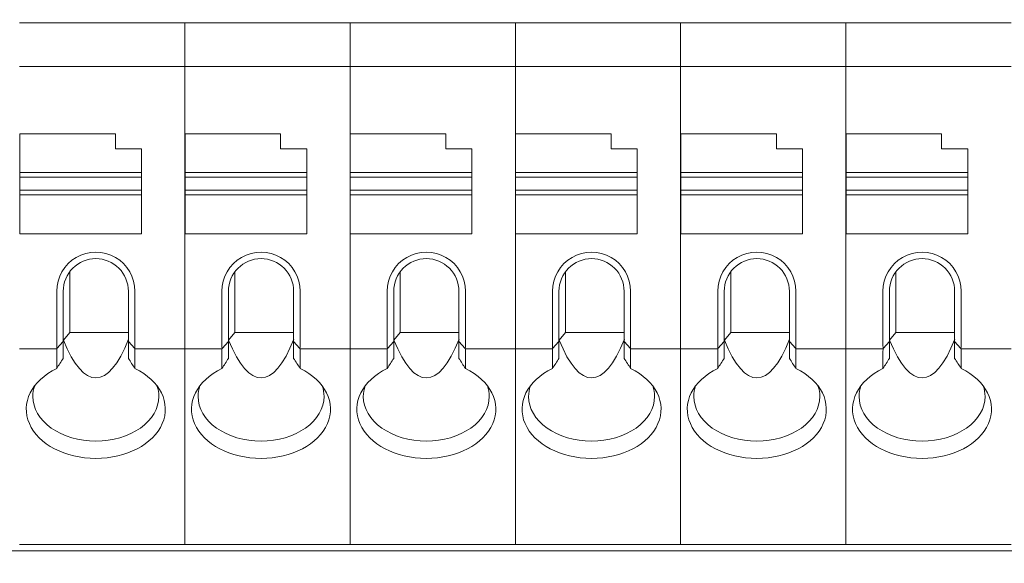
# Model space of a CAD drawing. Header units: millimetres. Extents: x -1114 to 1396, y -630 to 631.
# Tile 366 of 656: x 2 to 25, y 122 to 134. Entities that reach past the tile are written whole.
import ezdxf

# ---------------------------------------------------------------- set-up
doc = ezdxf.new("R2010")
doc.units = ezdxf.units.MM
doc.header["$MEASUREMENT"] = 0

msp = doc.modelspace()

# ---------------------------------------------------------------- linework, layer by layer
at = {"lineweight": 18}
for points, knots in [([(1038.9843, -629.7647), (1038.9843, -629.7647), (-1111.4882, -629.7647), (-1111.4882, -629.7647), (-1111.4882, -629.7647), (-1111.4882, -629.7647), (-1111.4882, 630.7883), (-1111.4882, 630.7883), (-1111.4882, 630.7883), (-1111.4882, 630.7883), (1038.9843, 630.7883), (1038.9843, 630.7883)], [0, 0, 0, 0, 0.3333333, 0.3333333, 0.3333333, 0.3333333, 0.6666667, 0.6666667, 0.6666667, 0.6666667, 1, 1, 1, 1]), ([(5.1482, 128.2255), (5.1482, 128.547), (4.9766, 128.8441), (4.6982, 129.0049), (4.6982, 129.0049), (4.4197, 129.1657), (4.0766, 129.1657), (3.7982, 129.0049), (3.7982, 129.0049), (3.5197, 128.8441), (3.3482, 128.547), (3.3482, 128.2255)], [0, 0, 0, 0, 0.3333333, 0.3333333, 0.3333333, 0.3333333, 0.6666667, 0.6666667, 0.6666667, 0.6666667, 1, 1, 1, 1]), ([(4.2482, 128.9755), (4.0492, 128.9755), (3.8585, 128.8965), (3.7178, 128.7558), (3.7178, 128.7558), (3.5772, 128.6152), (3.4982, 128.4244), (3.4982, 128.2255)], [0, 0, 0, 0, 0.5, 0.5, 0.5, 0.5, 1, 1, 1, 1]), ([(4.9982, 128.2255), (4.9982, 128.4244), (4.9191, 128.6152), (4.7785, 128.7558), (4.7785, 128.7558), (4.6378, 128.8965), (4.4471, 128.9755), (4.2482, 128.9755)], [0, 0, 0, 0, 0.5, 0.5, 0.5, 0.5, 1, 1, 1, 1]), ([(8.9514, 128.2255), (8.9514, 128.547), (8.7799, 128.8441), (8.5014, 129.0049), (8.5014, 129.0049), (8.223, 129.1657), (7.8799, 129.1657), (7.6014, 129.0049), (7.6014, 129.0049), (7.323, 128.8441), (7.1514, 128.547), (7.1514, 128.2255)], [0, 0, 0, 0, 0.3333333, 0.3333333, 0.3333333, 0.3333333, 0.6666667, 0.6666667, 0.6666667, 0.6666667, 1, 1, 1, 1]), ([(8.0514, 128.9755), (7.8525, 128.9755), (7.6617, 128.8965), (7.5211, 128.7558), (7.5211, 128.7558), (7.3804, 128.6152), (7.3014, 128.4244), (7.3014, 128.2255)], [0, 0, 0, 0, 0.5, 0.5, 0.5, 0.5, 1, 1, 1, 1]), ([(8.8014, 128.2255), (8.8014, 128.4244), (8.7224, 128.6152), (8.5817, 128.7558), (8.5817, 128.7558), (8.4411, 128.8965), (8.2503, 128.9755), (8.0514, 128.9755)], [0, 0, 0, 0, 0.5, 0.5, 0.5, 0.5, 1, 1, 1, 1]), ([(12.7547, 128.2255), (12.7547, 128.547), (12.5831, 128.8441), (12.3047, 129.0049), (12.3047, 129.0049), (12.0262, 129.1657), (11.6831, 129.1657), (11.4047, 129.0049), (11.4047, 129.0049), (11.1262, 128.8441), (10.9547, 128.547), (10.9547, 128.2255)], [0, 0, 0, 0, 0.3333333, 0.3333333, 0.3333333, 0.3333333, 0.6666667, 0.6666667, 0.6666667, 0.6666667, 1, 1, 1, 1]), ([(11.8547, 128.9755), (11.6558, 128.9755), (11.465, 128.8965), (11.3243, 128.7558), (11.3243, 128.7558), (11.1837, 128.6152), (11.1047, 128.4244), (11.1047, 128.2255)], [0, 0, 0, 0, 0.5, 0.5, 0.5, 0.5, 1, 1, 1, 1]), ([(12.6047, 128.2255), (12.6047, 128.4244), (12.5257, 128.6152), (12.385, 128.7558), (12.385, 128.7558), (12.2443, 128.8965), (12.0536, 128.9755), (11.8547, 128.9755)], [0, 0, 0, 0, 0.5, 0.5, 0.5, 0.5, 1, 1, 1, 1]), ([(16.5579, 128.2255), (16.5579, 128.547), (16.3864, 128.8441), (16.1079, 129.0049), (16.1079, 129.0049), (15.8295, 129.1657), (15.4864, 129.1657), (15.2079, 129.0049), (15.2079, 129.0049), (14.9295, 128.8441), (14.7579, 128.547), (14.7579, 128.2255)], [0, 0, 0, 0, 0.3333333, 0.3333333, 0.3333333, 0.3333333, 0.6666667, 0.6666667, 0.6666667, 0.6666667, 1, 1, 1, 1]), ([(15.6579, 128.9755), (15.459, 128.9755), (15.2682, 128.8965), (15.1276, 128.7558), (15.1276, 128.7558), (14.9869, 128.6152), (14.9079, 128.4244), (14.9079, 128.2255)], [0, 0, 0, 0, 0.5, 0.5, 0.5, 0.5, 1, 1, 1, 1]), ([(16.4079, 128.2255), (16.4079, 128.4244), (16.3289, 128.6152), (16.1883, 128.7558), (16.1883, 128.7558), (16.0476, 128.8965), (15.8568, 128.9755), (15.6579, 128.9755)], [0, 0, 0, 0, 0.5, 0.5, 0.5, 0.5, 1, 1, 1, 1]), ([(20.3612, 128.2255), (20.3612, 128.547), (20.1896, 128.8441), (19.9112, 129.0049), (19.9112, 129.0049), (19.6327, 129.1657), (19.2896, 129.1657), (19.0112, 129.0049), (19.0112, 129.0049), (18.7327, 128.8441), (18.5612, 128.547), (18.5612, 128.2255)], [0, 0, 0, 0, 0.3333333, 0.3333333, 0.3333333, 0.3333333, 0.6666667, 0.6666667, 0.6666667, 0.6666667, 1, 1, 1, 1]), ([(19.4612, 128.9755), (19.2623, 128.9755), (19.0715, 128.8965), (18.9309, 128.7558), (18.9309, 128.7558), (18.7902, 128.6152), (18.7112, 128.4244), (18.7112, 128.2255)], [0, 0, 0, 0, 0.5, 0.5, 0.5, 0.5, 1, 1, 1, 1]), ([(20.2112, 128.2255), (20.2112, 128.4244), (20.1322, 128.6152), (19.9915, 128.7558), (19.9915, 128.7558), (19.8509, 128.8965), (19.6601, 128.9755), (19.4612, 128.9755)], [0, 0, 0, 0, 0.5, 0.5, 0.5, 0.5, 1, 1, 1, 1]), ([(24.1644, 128.2255), (24.1644, 128.547), (23.9929, 128.8441), (23.7144, 129.0049), (23.7144, 129.0049), (23.436, 129.1657), (23.0929, 129.1657), (22.8144, 129.0049), (22.8144, 129.0049), (22.536, 128.8441), (22.3644, 128.547), (22.3644, 128.2255)], [0, 0, 0, 0, 0.3333333, 0.3333333, 0.3333333, 0.3333333, 0.6666667, 0.6666667, 0.6666667, 0.6666667, 1, 1, 1, 1]), ([(23.2644, 128.9755), (23.0655, 128.9755), (22.8748, 128.8965), (22.7341, 128.7558), (22.7341, 128.7558), (22.5935, 128.6152), (22.5144, 128.4244), (22.5144, 128.2255)], [0, 0, 0, 0, 0.5, 0.5, 0.5, 0.5, 1, 1, 1, 1]), ([(24.0144, 128.2255), (24.0144, 128.4244), (23.9354, 128.6152), (23.7948, 128.7558), (23.7948, 128.7558), (23.6541, 128.8965), (23.4633, 128.9755), (23.2644, 128.9755)], [0, 0, 0, 0, 0.5, 0.5, 0.5, 0.5, 1, 1, 1, 1]), ([(3.3482, 126.4461), (2.7675, 126.1667), (2.5123, 125.6523), (2.719, 125.1777), (2.719, 125.1777), (2.9257, 124.7031), (3.5459, 124.3793), (4.2482, 124.3793)], [0, 0, 0, 0, 0.5, 0.5, 0.5, 0.5, 1, 1, 1, 1]), ([(4.2482, 124.3793), (4.9504, 124.3793), (5.5706, 124.7031), (5.7773, 125.1777), (5.7773, 125.1777), (5.984, 125.6523), (5.7288, 126.1667), (5.1482, 126.4461)], [0, 0, 0, 0, 0.5, 0.5, 0.5, 0.5, 1, 1, 1, 1]), ([(7.1514, 126.4461), (6.5708, 126.1667), (6.3156, 125.6523), (6.5223, 125.1777), (6.5223, 125.1777), (6.7289, 124.7031), (7.3491, 124.3793), (8.0514, 124.3793)], [0, 0, 0, 0, 0.5, 0.5, 0.5, 0.5, 1, 1, 1, 1]), ([(8.0514, 124.3793), (8.7537, 124.3793), (9.3739, 124.7031), (9.5806, 125.1777), (9.5806, 125.1777), (9.7872, 125.6523), (9.5321, 126.1667), (8.9514, 126.4461)], [0, 0, 0, 0, 0.5, 0.5, 0.5, 0.5, 1, 1, 1, 1]), ([(10.9547, 126.4461), (10.374, 126.1667), (10.1188, 125.6523), (10.3255, 125.1777), (10.3255, 125.1777), (10.5322, 124.7031), (11.1524, 124.3793), (11.8547, 124.3793)], [0, 0, 0, 0, 0.5, 0.5, 0.5, 0.5, 1, 1, 1, 1]), ([(11.8547, 124.3793), (12.557, 124.3793), (13.1772, 124.7031), (13.3838, 125.1777), (13.3838, 125.1777), (13.5905, 125.6523), (13.3353, 126.1667), (12.7547, 126.4461)], [0, 0, 0, 0, 0.5, 0.5, 0.5, 0.5, 1, 1, 1, 1]), ([(14.7579, 126.4461), (14.1773, 126.1667), (13.9221, 125.6523), (14.1288, 125.1777), (14.1288, 125.1777), (14.3354, 124.7031), (14.9556, 124.3793), (15.6579, 124.3793)], [0, 0, 0, 0, 0.5, 0.5, 0.5, 0.5, 1, 1, 1, 1]), ([(15.6579, 124.3793), (16.3602, 124.3793), (16.9804, 124.7031), (17.1871, 125.1777), (17.1871, 125.1777), (17.3937, 125.6523), (17.1386, 126.1667), (16.5579, 126.4461)], [0, 0, 0, 0, 0.5, 0.5, 0.5, 0.5, 1, 1, 1, 1]), ([(18.5612, 126.4461), (17.9805, 126.1667), (17.7254, 125.6523), (17.932, 125.1777), (17.932, 125.1777), (18.1387, 124.7031), (18.7589, 124.3793), (19.4612, 124.3793)], [0, 0, 0, 0, 0.5, 0.5, 0.5, 0.5, 1, 1, 1, 1]), ([(19.4612, 124.3793), (20.1635, 124.3793), (20.7837, 124.7031), (20.9903, 125.1777), (20.9903, 125.1777), (21.197, 125.6523), (20.9418, 126.1667), (20.3612, 126.4461)], [0, 0, 0, 0, 0.5, 0.5, 0.5, 0.5, 1, 1, 1, 1]), ([(22.3644, 126.4461), (21.7838, 126.1667), (21.5286, 125.6523), (21.7353, 125.1777), (21.7353, 125.1777), (21.942, 124.7031), (22.5621, 124.3793), (23.2644, 124.3793)], [0, 0, 0, 0, 0.5, 0.5, 0.5, 0.5, 1, 1, 1, 1]), ([(23.2644, 124.3793), (23.9667, 124.3793), (24.5869, 124.7031), (24.7936, 125.1777), (24.7936, 125.1777), (25.0003, 125.6523), (24.7451, 126.1667), (24.1644, 126.4461)], [0, 0, 0, 0, 0.5, 0.5, 0.5, 0.5, 1, 1, 1, 1]), ([(2.7982, 125.8021), (2.7982, 125.5302), (2.9509, 125.2694), (3.2229, 125.0771), (3.2229, 125.0771), (3.4948, 124.8848), (3.8636, 124.7768), (4.2482, 124.7768)], [0, 0, 0, 0, 0.5, 0.5, 0.5, 0.5, 1, 1, 1, 1]), ([(4.2482, 124.7768), (4.6327, 124.7768), (5.0015, 124.8848), (5.2735, 125.0771), (5.2735, 125.0771), (5.5454, 125.2694), (5.6982, 125.5302), (5.6982, 125.8021)], [0, 0, 0, 0, 0.5, 0.5, 0.5, 0.5, 1, 1, 1, 1]), ([(6.6014, 125.8021), (6.6014, 125.5302), (6.7542, 125.2694), (7.0261, 125.0771), (7.0261, 125.0771), (7.298, 124.8848), (7.6669, 124.7768), (8.0514, 124.7768)], [0, 0, 0, 0, 0.5, 0.5, 0.5, 0.5, 1, 1, 1, 1]), ([(8.0514, 124.7768), (8.436, 124.7768), (8.8048, 124.8848), (9.0767, 125.0771), (9.0767, 125.0771), (9.3486, 125.2694), (9.5014, 125.5302), (9.5014, 125.8021)], [0, 0, 0, 0, 0.5, 0.5, 0.5, 0.5, 1, 1, 1, 1]), ([(10.4047, 125.8021), (10.4047, 125.5302), (10.5574, 125.2694), (10.8294, 125.0771), (10.8294, 125.0771), (11.1013, 124.8848), (11.4701, 124.7768), (11.8547, 124.7768)], [0, 0, 0, 0, 0.5, 0.5, 0.5, 0.5, 1, 1, 1, 1]), ([(11.8547, 124.7768), (12.2392, 124.7768), (12.608, 124.8848), (12.88, 125.0771), (12.88, 125.0771), (13.1519, 125.2694), (13.3047, 125.5302), (13.3047, 125.8021)], [0, 0, 0, 0, 0.5, 0.5, 0.5, 0.5, 1, 1, 1, 1]), ([(14.2079, 125.8021), (14.2079, 125.5302), (14.3607, 125.2694), (14.6326, 125.0771), (14.6326, 125.0771), (14.9045, 124.8848), (15.2734, 124.7768), (15.6579, 124.7768)], [0, 0, 0, 0, 0.5, 0.5, 0.5, 0.5, 1, 1, 1, 1]), ([(15.6579, 124.7768), (16.0425, 124.7768), (16.4113, 124.8848), (16.6832, 125.0771), (16.6832, 125.0771), (16.9552, 125.2694), (17.1079, 125.5302), (17.1079, 125.8021)], [0, 0, 0, 0, 0.5, 0.5, 0.5, 0.5, 1, 1, 1, 1]), ([(18.0112, 125.8021), (18.0112, 125.5302), (18.1639, 125.2694), (18.4359, 125.0771), (18.4359, 125.0771), (18.7078, 124.8848), (19.0766, 124.7768), (19.4612, 124.7768)], [0, 0, 0, 0, 0.5, 0.5, 0.5, 0.5, 1, 1, 1, 1]), ([(19.4612, 124.7768), (19.8457, 124.7768), (20.2146, 124.8848), (20.4865, 125.0771), (20.4865, 125.0771), (20.7584, 125.2694), (20.9112, 125.5302), (20.9112, 125.8021)], [0, 0, 0, 0, 0.5, 0.5, 0.5, 0.5, 1, 1, 1, 1]), ([(21.8144, 125.8021), (21.8144, 125.5302), (21.9672, 125.2694), (22.2391, 125.0771), (22.2391, 125.0771), (22.5111, 124.8848), (22.8799, 124.7768), (23.2644, 124.7768)], [0, 0, 0, 0, 0.5, 0.5, 0.5, 0.5, 1, 1, 1, 1]), ([(23.2644, 124.7768), (23.649, 124.7768), (24.0178, 124.8848), (24.2897, 125.0771), (24.2897, 125.0771), (24.5617, 125.2694), (24.7144, 125.5302), (24.7144, 125.8021)], [0, 0, 0, 0, 0.5, 0.5, 0.5, 0.5, 1, 1, 1, 1])]:
    msp.add_open_spline(points, degree=3, knots=knots, dxfattribs=at)
for points in [[(2.4949, 134.3994), (2.4949, 134.3994), (6.2982, 134.3994), (6.2982, 134.3994)], [(6.2982, 134.3994), (6.2982, 134.3994), (2.4949, 134.3994), (2.4949, 134.3994)], [(6.2982, 134.3994), (6.2982, 134.3994), (10.1014, 134.3994), (10.1014, 134.3994)], [(6.2982, 134.3496), (6.2982, 134.3496), (6.2982, 134.3994), (6.2982, 134.3994)], [(10.1014, 134.3994), (10.1014, 134.3994), (6.2982, 134.3994), (6.2982, 134.3994)], [(6.2982, 134.3496), (6.2982, 134.3496), (6.2982, 134.3994), (6.2982, 134.3994)], [(10.1014, 134.3994), (10.1014, 134.3994), (13.9047, 134.3994), (13.9047, 134.3994)], [(10.1014, 134.3496), (10.1014, 134.3496), (10.1014, 134.3994), (10.1014, 134.3994)], [(13.9047, 134.3994), (13.9047, 134.3994), (10.1014, 134.3994), (10.1014, 134.3994)], [(10.1014, 134.3496), (10.1014, 134.3496), (10.1014, 134.3994), (10.1014, 134.3994)], [(13.9047, 134.3994), (13.9047, 134.3994), (17.7079, 134.3994), (17.7079, 134.3994)], [(13.9047, 134.3496), (13.9047, 134.3496), (13.9047, 134.3994), (13.9047, 134.3994)], [(13.9047, 134.3496), (13.9047, 134.3496), (13.9047, 134.3994), (13.9047, 134.3994)], [(17.7079, 134.3994), (17.7079, 134.3994), (13.9047, 134.3994), (13.9047, 134.3994)], [(17.7079, 134.3994), (17.7079, 134.3994), (21.5112, 134.3994), (21.5112, 134.3994)], [(17.7079, 134.3496), (17.7079, 134.3496), (17.7079, 134.3994), (17.7079, 134.3994)], [(17.7079, 134.3496), (17.7079, 134.3496), (17.7079, 134.3994), (17.7079, 134.3994)], [(21.5112, 134.3994), (21.5112, 134.3994), (17.7079, 134.3994), (17.7079, 134.3994)], [(21.5112, 134.3994), (21.5112, 134.3994), (25.3144, 134.3994), (25.3144, 134.3994)], [(21.5112, 134.3496), (21.5112, 134.3496), (21.5112, 134.3994), (21.5112, 134.3994)], [(25.3144, 134.3994), (25.3144, 134.3994), (21.5112, 134.3994), (21.5112, 134.3994)], [(21.5112, 134.3496), (21.5112, 134.3496), (21.5112, 134.3994), (21.5112, 134.3994)], [(6.2982, 133.4492), (6.2982, 133.4492), (6.2982, 134.3496), (6.2982, 134.3496)], [(6.2982, 133.4492), (6.2982, 133.4492), (6.2982, 134.3496), (6.2982, 134.3496)], [(10.1014, 133.4492), (10.1014, 133.4492), (10.1014, 134.3496), (10.1014, 134.3496)], [(10.1014, 133.4492), (10.1014, 133.4492), (10.1014, 134.3496), (10.1014, 134.3496)], [(13.9047, 133.4492), (13.9047, 133.4492), (13.9047, 134.3496), (13.9047, 134.3496)], [(13.9047, 133.4492), (13.9047, 133.4492), (13.9047, 134.3496), (13.9047, 134.3496)], [(17.7079, 133.4492), (17.7079, 133.4492), (17.7079, 134.3496), (17.7079, 134.3496)], [(17.7079, 133.4492), (17.7079, 133.4492), (17.7079, 134.3496), (17.7079, 134.3496)], [(21.5112, 133.4492), (21.5112, 133.4492), (21.5112, 134.3496), (21.5112, 134.3496)], [(21.5112, 133.4492), (21.5112, 133.4492), (21.5112, 134.3496), (21.5112, 134.3496)], [(2.4949, 133.3994), (2.4949, 133.3994), (6.2982, 133.3994), (6.2982, 133.3994)], [(6.2982, 133.329), (6.2982, 133.329), (6.2982, 133.4492), (6.2982, 133.4492)], [(6.2982, 133.329), (6.2982, 133.329), (6.2982, 133.4492), (6.2982, 133.4492)], [(6.2982, 133.3994), (6.2982, 133.3994), (10.1014, 133.3994), (10.1014, 133.3994)], [(6.2982, 126.9698), (6.2982, 126.9698), (6.2982, 133.329), (6.2982, 133.329)], [(6.2982, 126.9698), (6.2982, 126.9698), (6.2982, 133.329), (6.2982, 133.329)], [(10.1014, 133.329), (10.1014, 133.329), (10.1014, 133.4492), (10.1014, 133.4492)], [(10.1014, 133.329), (10.1014, 133.329), (10.1014, 133.4492), (10.1014, 133.4492)], [(10.1014, 133.3994), (10.1014, 133.3994), (13.9047, 133.3994), (13.9047, 133.3994)], [(10.1014, 126.9698), (10.1014, 126.9698), (10.1014, 133.329), (10.1014, 133.329)], [(10.1014, 126.9698), (10.1014, 126.9698), (10.1014, 133.329), (10.1014, 133.329)], [(13.9047, 133.329), (13.9047, 133.329), (13.9047, 133.4492), (13.9047, 133.4492)], [(13.9047, 133.329), (13.9047, 133.329), (13.9047, 133.4492), (13.9047, 133.4492)], [(13.9047, 133.3994), (13.9047, 133.3994), (17.7079, 133.3994), (17.7079, 133.3994)], [(13.9047, 126.9698), (13.9047, 126.9698), (13.9047, 133.329), (13.9047, 133.329)], [(13.9047, 126.9698), (13.9047, 126.9698), (13.9047, 133.329), (13.9047, 133.329)], [(17.7079, 133.329), (17.7079, 133.329), (17.7079, 133.4492), (17.7079, 133.4492)], [(17.7079, 133.329), (17.7079, 133.329), (17.7079, 133.4492), (17.7079, 133.4492)], [(17.7079, 133.3994), (17.7079, 133.3994), (21.5112, 133.3994), (21.5112, 133.3994)], [(17.7079, 126.9698), (17.7079, 126.9698), (17.7079, 133.329), (17.7079, 133.329)], [(17.7079, 126.9698), (17.7079, 126.9698), (17.7079, 133.329), (17.7079, 133.329)], [(21.5112, 133.329), (21.5112, 133.329), (21.5112, 133.4492), (21.5112, 133.4492)], [(21.5112, 133.329), (21.5112, 133.329), (21.5112, 133.4492), (21.5112, 133.4492)], [(21.5112, 133.3994), (21.5112, 133.3994), (25.3144, 133.3994), (25.3144, 133.3994)], [(21.5112, 126.9698), (21.5112, 126.9698), (21.5112, 133.329), (21.5112, 133.329)], [(21.5112, 126.9698), (21.5112, 126.9698), (21.5112, 133.329), (21.5112, 133.329)], [(4.6982, 131.8494), (4.6982, 131.8494), (2.4982, 131.8494), (2.4982, 131.8494)], [(2.4982, 131.8494), (2.4982, 131.8494), (2.4982, 130.9586), (2.4982, 130.9586)], [(4.6982, 131.4994), (4.6982, 131.4994), (4.6982, 131.8494), (4.6982, 131.8494)], [(8.5014, 131.8494), (8.5014, 131.8494), (6.3014, 131.8494), (6.3014, 131.8494)], [(6.3014, 131.8494), (6.3014, 131.8494), (6.3014, 130.9586), (6.3014, 130.9586)], [(8.5014, 131.4994), (8.5014, 131.4994), (8.5014, 131.8494), (8.5014, 131.8494)], [(10.1047, 131.8494), (10.1047, 131.8494), (10.1047, 130.9586), (10.1047, 130.9586)], [(12.3047, 131.8494), (12.3047, 131.8494), (10.1047, 131.8494), (10.1047, 131.8494)], [(12.3047, 131.4994), (12.3047, 131.4994), (12.3047, 131.8494), (12.3047, 131.8494)], [(16.1079, 131.8494), (16.1079, 131.8494), (13.9079, 131.8494), (13.9079, 131.8494)], [(13.9079, 131.8494), (13.9079, 131.8494), (13.9079, 130.9586), (13.9079, 130.9586)], [(16.1079, 131.4994), (16.1079, 131.4994), (16.1079, 131.8494), (16.1079, 131.8494)], [(19.9112, 131.8494), (19.9112, 131.8494), (17.7112, 131.8494), (17.7112, 131.8494)], [(17.7112, 131.8494), (17.7112, 131.8494), (17.7112, 130.9586), (17.7112, 130.9586)], [(19.9112, 131.4994), (19.9112, 131.4994), (19.9112, 131.8494), (19.9112, 131.8494)], [(23.7144, 131.8494), (23.7144, 131.8494), (21.5144, 131.8494), (21.5144, 131.8494)], [(21.5144, 131.8494), (21.5144, 131.8494), (21.5144, 130.9586), (21.5144, 130.9586)], [(23.7144, 131.4994), (23.7144, 131.4994), (23.7144, 131.8494), (23.7144, 131.8494)], [(5.2982, 131.4994), (5.2982, 131.4994), (4.6982, 131.4994), (4.6982, 131.4994)], [(5.2982, 130.9586), (5.2982, 130.9586), (5.2982, 131.4994), (5.2982, 131.4994)], [(9.1014, 131.4994), (9.1014, 131.4994), (8.5014, 131.4994), (8.5014, 131.4994)], [(9.1014, 130.9586), (9.1014, 130.9586), (9.1014, 131.4994), (9.1014, 131.4994)], [(12.9047, 131.4994), (12.9047, 131.4994), (12.3047, 131.4994), (12.3047, 131.4994)], [(12.9047, 130.9586), (12.9047, 130.9586), (12.9047, 131.4994), (12.9047, 131.4994)], [(16.7079, 131.4994), (16.7079, 131.4994), (16.1079, 131.4994), (16.1079, 131.4994)], [(16.7079, 130.9586), (16.7079, 130.9586), (16.7079, 131.4994), (16.7079, 131.4994)], [(20.5112, 131.4994), (20.5112, 131.4994), (19.9112, 131.4994), (19.9112, 131.4994)], [(20.5112, 130.9586), (20.5112, 130.9586), (20.5112, 131.4994), (20.5112, 131.4994)], [(24.3144, 131.4994), (24.3144, 131.4994), (23.7144, 131.4994), (23.7144, 131.4994)], [(24.3144, 130.9586), (24.3144, 130.9586), (24.3144, 131.4994), (24.3144, 131.4994)], [(2.4982, 130.9586), (2.4982, 130.9586), (2.4982, 130.8494), (2.4982, 130.8494)], [(2.4982, 130.9586), (2.4982, 130.9586), (5.2982, 130.9586), (5.2982, 130.9586)], [(2.4982, 130.5494), (2.4982, 130.5494), (2.4982, 130.8494), (2.4982, 130.8494)], [(2.4982, 130.8494), (2.4982, 130.8494), (5.2982, 130.8494), (5.2982, 130.8494)], [(5.2982, 130.9586), (5.2982, 130.9586), (5.2982, 130.8494), (5.2982, 130.8494)], [(5.2982, 130.8494), (5.2982, 130.8494), (5.2982, 130.5494), (5.2982, 130.5494)], [(6.3014, 130.9586), (6.3014, 130.9586), (6.3014, 130.8494), (6.3014, 130.8494)], [(6.3014, 130.9586), (6.3014, 130.9586), (9.1014, 130.9586), (9.1014, 130.9586)], [(6.3014, 130.5494), (6.3014, 130.5494), (6.3014, 130.8494), (6.3014, 130.8494)], [(6.3014, 130.8494), (6.3014, 130.8494), (9.1014, 130.8494), (9.1014, 130.8494)], [(9.1014, 130.9586), (9.1014, 130.9586), (9.1014, 130.8494), (9.1014, 130.8494)], [(9.1014, 130.8494), (9.1014, 130.8494), (9.1014, 130.5494), (9.1014, 130.5494)], [(10.1047, 130.9586), (10.1047, 130.9586), (12.9047, 130.9586), (12.9047, 130.9586)], [(10.1047, 130.9586), (10.1047, 130.9586), (10.1047, 130.8494), (10.1047, 130.8494)], [(10.1047, 130.5494), (10.1047, 130.5494), (10.1047, 130.8494), (10.1047, 130.8494)], [(10.1047, 130.8494), (10.1047, 130.8494), (12.9047, 130.8494), (12.9047, 130.8494)], [(12.9047, 130.9586), (12.9047, 130.9586), (12.9047, 130.8494), (12.9047, 130.8494)], [(12.9047, 130.8494), (12.9047, 130.8494), (12.9047, 130.5494), (12.9047, 130.5494)], [(13.9079, 130.9586), (13.9079, 130.9586), (13.9079, 130.8494), (13.9079, 130.8494)], [(13.9079, 130.9586), (13.9079, 130.9586), (16.7079, 130.9586), (16.7079, 130.9586)], [(13.9079, 130.5494), (13.9079, 130.5494), (13.9079, 130.8494), (13.9079, 130.8494)], [(13.9079, 130.8494), (13.9079, 130.8494), (16.7079, 130.8494), (16.7079, 130.8494)], [(16.7079, 130.9586), (16.7079, 130.9586), (16.7079, 130.8494), (16.7079, 130.8494)], [(16.7079, 130.8494), (16.7079, 130.8494), (16.7079, 130.5494), (16.7079, 130.5494)], [(17.7112, 130.9586), (17.7112, 130.9586), (17.7112, 130.8494), (17.7112, 130.8494)], [(17.7112, 130.9586), (17.7112, 130.9586), (20.5112, 130.9586), (20.5112, 130.9586)], [(17.7112, 130.5494), (17.7112, 130.5494), (17.7112, 130.8494), (17.7112, 130.8494)], [(17.7112, 130.8494), (17.7112, 130.8494), (20.5112, 130.8494), (20.5112, 130.8494)], [(20.5112, 130.9586), (20.5112, 130.9586), (20.5112, 130.8494), (20.5112, 130.8494)], [(20.5112, 130.8494), (20.5112, 130.8494), (20.5112, 130.5494), (20.5112, 130.5494)], [(21.5144, 130.9586), (21.5144, 130.9586), (21.5144, 130.8494), (21.5144, 130.8494)], [(21.5144, 130.9586), (21.5144, 130.9586), (24.3144, 130.9586), (24.3144, 130.9586)], [(21.5144, 130.5494), (21.5144, 130.5494), (21.5144, 130.8494), (21.5144, 130.8494)], [(21.5144, 130.8494), (21.5144, 130.8494), (24.3144, 130.8494), (24.3144, 130.8494)], [(24.3144, 130.9586), (24.3144, 130.9586), (24.3144, 130.8494), (24.3144, 130.8494)], [(24.3144, 130.8494), (24.3144, 130.8494), (24.3144, 130.5494), (24.3144, 130.5494)], [(5.2982, 130.5494), (5.2982, 130.5494), (2.4982, 130.5494), (2.4982, 130.5494)], [(2.4982, 130.5494), (2.4982, 130.5494), (2.4982, 130.4402), (2.4982, 130.4402)], [(5.2982, 130.5494), (5.2982, 130.5494), (5.2982, 130.4402), (5.2982, 130.4402)], [(6.3014, 130.5494), (6.3014, 130.5494), (6.3014, 130.4402), (6.3014, 130.4402)], [(9.1014, 130.5494), (9.1014, 130.5494), (6.3014, 130.5494), (6.3014, 130.5494)], [(9.1014, 130.5494), (9.1014, 130.5494), (9.1014, 130.4402), (9.1014, 130.4402)], [(10.1047, 130.5494), (10.1047, 130.5494), (10.1047, 130.4402), (10.1047, 130.4402)], [(12.9047, 130.5494), (12.9047, 130.5494), (10.1047, 130.5494), (10.1047, 130.5494)], [(12.9047, 130.5494), (12.9047, 130.5494), (12.9047, 130.4402), (12.9047, 130.4402)], [(13.9079, 130.5494), (13.9079, 130.5494), (13.9079, 130.4402), (13.9079, 130.4402)], [(16.7079, 130.5494), (16.7079, 130.5494), (13.9079, 130.5494), (13.9079, 130.5494)], [(16.7079, 130.5494), (16.7079, 130.5494), (16.7079, 130.4402), (16.7079, 130.4402)], [(17.7112, 130.5494), (17.7112, 130.5494), (17.7112, 130.4402), (17.7112, 130.4402)], [(20.5112, 130.5494), (20.5112, 130.5494), (17.7112, 130.5494), (17.7112, 130.5494)], [(20.5112, 130.5494), (20.5112, 130.5494), (20.5112, 130.4402), (20.5112, 130.4402)], [(21.5144, 130.5494), (21.5144, 130.5494), (21.5144, 130.4402), (21.5144, 130.4402)], [(24.3144, 130.5494), (24.3144, 130.5494), (21.5144, 130.5494), (21.5144, 130.5494)], [(24.3144, 130.5494), (24.3144, 130.5494), (24.3144, 130.4402), (24.3144, 130.4402)], [(2.4982, 130.4402), (2.4982, 130.4402), (2.4982, 129.5494), (2.4982, 129.5494)], [(5.2982, 130.4402), (5.2982, 130.4402), (2.4982, 130.4402), (2.4982, 130.4402)], [(5.2982, 130.4402), (5.2982, 130.4402), (5.2982, 129.5494), (5.2982, 129.5494)], [(6.3014, 130.4402), (6.3014, 130.4402), (6.3014, 129.5494), (6.3014, 129.5494)], [(9.1014, 130.4402), (9.1014, 130.4402), (6.3014, 130.4402), (6.3014, 130.4402)], [(9.1014, 130.4402), (9.1014, 130.4402), (9.1014, 129.5494), (9.1014, 129.5494)], [(12.9047, 130.4402), (12.9047, 130.4402), (10.1047, 130.4402), (10.1047, 130.4402)], [(10.1047, 130.4402), (10.1047, 130.4402), (10.1047, 129.5494), (10.1047, 129.5494)], [(12.9047, 130.4402), (12.9047, 130.4402), (12.9047, 129.5494), (12.9047, 129.5494)], [(13.9079, 130.4402), (13.9079, 130.4402), (13.9079, 129.5494), (13.9079, 129.5494)], [(16.7079, 130.4402), (16.7079, 130.4402), (13.9079, 130.4402), (13.9079, 130.4402)], [(16.7079, 130.4402), (16.7079, 130.4402), (16.7079, 129.5494), (16.7079, 129.5494)], [(17.7112, 130.4402), (17.7112, 130.4402), (17.7112, 129.5494), (17.7112, 129.5494)], [(20.5112, 130.4402), (20.5112, 130.4402), (17.7112, 130.4402), (17.7112, 130.4402)], [(20.5112, 130.4402), (20.5112, 130.4402), (20.5112, 129.5494), (20.5112, 129.5494)], [(24.3144, 130.4402), (24.3144, 130.4402), (21.5144, 130.4402), (21.5144, 130.4402)], [(21.5144, 130.4402), (21.5144, 130.4402), (21.5144, 129.5494), (21.5144, 129.5494)], [(24.3144, 130.4402), (24.3144, 130.4402), (24.3144, 129.5494), (24.3144, 129.5494)], [(5.2982, 129.5494), (5.2982, 129.5494), (2.4982, 129.5494), (2.4982, 129.5494)], [(9.1014, 129.5494), (9.1014, 129.5494), (6.3014, 129.5494), (6.3014, 129.5494)], [(12.9047, 129.5494), (12.9047, 129.5494), (10.1047, 129.5494), (10.1047, 129.5494)], [(16.7079, 129.5494), (16.7079, 129.5494), (13.9079, 129.5494), (13.9079, 129.5494)], [(20.5112, 129.5494), (20.5112, 129.5494), (17.7112, 129.5494), (17.7112, 129.5494)], [(24.3144, 129.5494), (24.3144, 129.5494), (21.5144, 129.5494), (21.5144, 129.5494)], [(3.6482, 128.6755), (3.6482, 128.6755), (3.6482, 127.2784), (3.6482, 127.2784)], [(7.4514, 128.6755), (7.4514, 128.6755), (7.4514, 127.2784), (7.4514, 127.2784)], [(11.2547, 128.6755), (11.2547, 128.6755), (11.2547, 127.2784), (11.2547, 127.2784)], [(15.0579, 128.6755), (15.0579, 128.6755), (15.0579, 127.2784), (15.0579, 127.2784)], [(18.8612, 128.6755), (18.8612, 128.6755), (18.8612, 127.2784), (18.8612, 127.2784)], [(22.6644, 128.6755), (22.6644, 128.6755), (22.6644, 127.2784), (22.6644, 127.2784)], [(3.3482, 128.2255), (3.3482, 128.2255), (3.3482, 126.9698), (3.3482, 126.9698)], [(3.4982, 127.0701), (3.4982, 127.0701), (3.4982, 128.2255), (3.4982, 128.2255)], [(4.9982, 128.2255), (4.9982, 128.2255), (4.9982, 127.0701), (4.9982, 127.0701)], [(5.1482, 126.9698), (5.1482, 126.9698), (5.1482, 128.2255), (5.1482, 128.2255)], [(7.1514, 128.2255), (7.1514, 128.2255), (7.1514, 126.9698), (7.1514, 126.9698)], [(7.3014, 127.0701), (7.3014, 127.0701), (7.3014, 128.2255), (7.3014, 128.2255)], [(8.8014, 128.2255), (8.8014, 128.2255), (8.8014, 127.0701), (8.8014, 127.0701)], [(8.9514, 126.9698), (8.9514, 126.9698), (8.9514, 128.2255), (8.9514, 128.2255)], [(10.9547, 128.2255), (10.9547, 128.2255), (10.9547, 126.9698), (10.9547, 126.9698)], [(11.1047, 127.0701), (11.1047, 127.0701), (11.1047, 128.2255), (11.1047, 128.2255)], [(12.6047, 128.2255), (12.6047, 128.2255), (12.6047, 127.0701), (12.6047, 127.0701)], [(12.7547, 126.9698), (12.7547, 126.9698), (12.7547, 128.2255), (12.7547, 128.2255)], [(14.7579, 128.2255), (14.7579, 128.2255), (14.7579, 126.9698), (14.7579, 126.9698)], [(14.9079, 127.0701), (14.9079, 127.0701), (14.9079, 128.2255), (14.9079, 128.2255)], [(16.4079, 128.2255), (16.4079, 128.2255), (16.4079, 127.0701), (16.4079, 127.0701)], [(16.5579, 126.9698), (16.5579, 126.9698), (16.5579, 128.2255), (16.5579, 128.2255)], [(18.5612, 128.2255), (18.5612, 128.2255), (18.5612, 126.9698), (18.5612, 126.9698)], [(18.7112, 127.0701), (18.7112, 127.0701), (18.7112, 128.2255), (18.7112, 128.2255)], [(20.2112, 128.2255), (20.2112, 128.2255), (20.2112, 127.0701), (20.2112, 127.0701)], [(20.3612, 126.9698), (20.3612, 126.9698), (20.3612, 128.2255), (20.3612, 128.2255)], [(22.3644, 128.2255), (22.3644, 128.2255), (22.3644, 126.9698), (22.3644, 126.9698)], [(22.5144, 127.0701), (22.5144, 127.0701), (22.5144, 128.2255), (22.5144, 128.2255)], [(24.0144, 128.2255), (24.0144, 128.2255), (24.0144, 127.0701), (24.0144, 127.0701)], [(24.1644, 126.9698), (24.1644, 126.9698), (24.1644, 128.2255), (24.1644, 128.2255)], [(3.5017, 127.1017), (3.5017, 127.1017), (3.6482, 127.2784), (3.6482, 127.2784)], [(3.6482, 127.2784), (3.6482, 127.2784), (4.9981, 127.2784), (4.9981, 127.2784)], [(7.3049, 127.1017), (7.3049, 127.1017), (7.4514, 127.2784), (7.4514, 127.2784)], [(7.4514, 127.2784), (7.4514, 127.2784), (8.8014, 127.2784), (8.8014, 127.2784)], [(11.1082, 127.1017), (11.1082, 127.1017), (11.2547, 127.2784), (11.2547, 127.2784)], [(11.2547, 127.2784), (11.2547, 127.2784), (12.6047, 127.2784), (12.6047, 127.2784)], [(14.9114, 127.1017), (14.9114, 127.1017), (15.0579, 127.2784), (15.0579, 127.2784)], [(15.0579, 127.2784), (15.0579, 127.2784), (16.4079, 127.2784), (16.4079, 127.2784)], [(18.7147, 127.1017), (18.7147, 127.1017), (18.8612, 127.2784), (18.8612, 127.2784)], [(18.8612, 127.2784), (18.8612, 127.2784), (20.2112, 127.2784), (20.2112, 127.2784)], [(22.5179, 127.1017), (22.5179, 127.1017), (22.6644, 127.2784), (22.6644, 127.2784)], [(22.6644, 127.2784), (22.6644, 127.2784), (24.0144, 127.2784), (24.0144, 127.2784)], [(3.3482, 126.9698), (3.3482, 126.9474), (3.3498, 126.9254), (3.3529, 126.9048)], [(3.3529, 126.9048), (3.3498, 126.8841), (3.3482, 126.8654), (3.3482, 126.8496)], [(3.4982, 127.0701), (3.4982, 127.0701), (3.3529, 126.9048), (3.3529, 126.9048)], [(3.4982, 126.6796), (3.4982, 126.6796), (3.4982, 127.0701), (3.4982, 127.0701)], [(3.5017, 127.1017), (3.9755, 125.9348), (4.5296, 125.9372), (5.0037, 127.1241)], [(4.9982, 126.6796), (4.9982, 126.6796), (4.9982, 127.0701), (4.9982, 127.0701)], [(4.9982, 127.0701), (4.9982, 127.0701), (5.1434, 126.9048), (5.1434, 126.9048)], [(5.1434, 126.9048), (5.1466, 126.9254), (5.1482, 126.9474), (5.1482, 126.9698)], [(5.1434, 126.9048), (5.1466, 126.8841), (5.1482, 126.8654), (5.1482, 126.8496)], [(6.2982, 126.8496), (6.2982, 126.8496), (6.2982, 126.9698), (6.2982, 126.9698)], [(6.2982, 126.8496), (6.2982, 126.8496), (6.2982, 126.9698), (6.2982, 126.9698)], [(7.1514, 126.9698), (7.1514, 126.9474), (7.153, 126.9254), (7.1561, 126.9048)], [(7.1561, 126.9048), (7.153, 126.8841), (7.1514, 126.8654), (7.1514, 126.8496)], [(7.3014, 127.0701), (7.3014, 127.0701), (7.1561, 126.9048), (7.1561, 126.9048)], [(7.3014, 126.6796), (7.3014, 126.6796), (7.3014, 127.0701), (7.3014, 127.0701)], [(7.3049, 127.1017), (7.7788, 125.9348), (8.3328, 125.9372), (8.8069, 127.1241)], [(8.8014, 126.6796), (8.8014, 126.6796), (8.8014, 127.0701), (8.8014, 127.0701)], [(8.8014, 127.0701), (8.8014, 127.0701), (8.9467, 126.9048), (8.9467, 126.9048)], [(8.9467, 126.9048), (8.9498, 126.9254), (8.9514, 126.9474), (8.9514, 126.9698)], [(8.9467, 126.9048), (8.9498, 126.8841), (8.9514, 126.8654), (8.9514, 126.8496)], [(10.1014, 126.8496), (10.1014, 126.8496), (10.1014, 126.9698), (10.1014, 126.9698)], [(10.1014, 126.8496), (10.1014, 126.8496), (10.1014, 126.9698), (10.1014, 126.9698)], [(10.9547, 126.9698), (10.9547, 126.9474), (10.9563, 126.9254), (10.9594, 126.9048)], [(10.9594, 126.9048), (10.9563, 126.8841), (10.9547, 126.8654), (10.9547, 126.8496)], [(11.1047, 127.0701), (11.1047, 127.0701), (10.9594, 126.9048), (10.9594, 126.9048)], [(11.1047, 126.6796), (11.1047, 126.6796), (11.1047, 127.0701), (11.1047, 127.0701)], [(11.1082, 127.1017), (11.582, 125.9348), (12.1361, 125.9372), (12.6102, 127.1241)], [(12.6047, 126.6796), (12.6047, 126.6796), (12.6047, 127.0701), (12.6047, 127.0701)], [(12.6047, 127.0701), (12.6047, 127.0701), (12.75, 126.9048), (12.75, 126.9048)], [(12.75, 126.9048), (12.7531, 126.9254), (12.7547, 126.9474), (12.7547, 126.9698)], [(12.75, 126.9048), (12.7531, 126.8841), (12.7547, 126.8654), (12.7547, 126.8496)], [(13.9047, 126.8496), (13.9047, 126.8496), (13.9047, 126.9698), (13.9047, 126.9698)], [(13.9047, 126.8496), (13.9047, 126.8496), (13.9047, 126.9698), (13.9047, 126.9698)], [(14.7579, 126.9698), (14.7579, 126.9474), (14.7595, 126.9254), (14.7626, 126.9048)], [(14.7626, 126.9048), (14.7595, 126.8841), (14.7579, 126.8654), (14.7579, 126.8496)], [(14.9079, 127.0701), (14.9079, 127.0701), (14.7626, 126.9048), (14.7626, 126.9048)], [(14.9079, 126.6796), (14.9079, 126.6796), (14.9079, 127.0701), (14.9079, 127.0701)], [(14.9114, 127.1017), (15.3853, 125.9348), (15.9393, 125.9372), (16.4134, 127.1241)], [(16.4079, 126.6796), (16.4079, 126.6796), (16.4079, 127.0701), (16.4079, 127.0701)], [(16.4079, 127.0701), (16.4079, 127.0701), (16.5532, 126.9048), (16.5532, 126.9048)], [(16.5532, 126.9048), (16.5563, 126.9254), (16.5579, 126.9474), (16.5579, 126.9698)], [(16.5532, 126.9048), (16.5563, 126.8841), (16.5579, 126.8654), (16.5579, 126.8496)], [(17.7079, 126.8496), (17.7079, 126.8496), (17.7079, 126.9698), (17.7079, 126.9698)], [(17.7079, 126.8496), (17.7079, 126.8496), (17.7079, 126.9698), (17.7079, 126.9698)], [(18.5612, 126.9698), (18.5612, 126.9474), (18.5628, 126.9254), (18.5659, 126.9048)], [(18.5659, 126.9048), (18.5628, 126.8841), (18.5612, 126.8654), (18.5612, 126.8496)], [(18.7112, 127.0701), (18.7112, 127.0701), (18.5659, 126.9048), (18.5659, 126.9048)], [(18.7112, 126.6796), (18.7112, 126.6796), (18.7112, 127.0701), (18.7112, 127.0701)], [(18.7147, 127.1017), (19.1885, 125.9348), (19.7426, 125.9372), (20.2167, 127.1241)], [(20.2112, 126.6796), (20.2112, 126.6796), (20.2112, 127.0701), (20.2112, 127.0701)], [(20.2112, 127.0701), (20.2112, 127.0701), (20.3565, 126.9048), (20.3565, 126.9048)], [(20.3565, 126.9048), (20.3596, 126.9254), (20.3612, 126.9474), (20.3612, 126.9698)], [(20.3565, 126.9048), (20.3596, 126.8841), (20.3612, 126.8654), (20.3612, 126.8496)], [(21.5112, 126.8496), (21.5112, 126.8496), (21.5112, 126.9698), (21.5112, 126.9698)], [(21.5112, 126.8496), (21.5112, 126.8496), (21.5112, 126.9698), (21.5112, 126.9698)], [(22.3644, 126.9698), (22.3644, 126.9474), (22.366, 126.9254), (22.3691, 126.9048)], [(22.3691, 126.9048), (22.366, 126.8841), (22.3644, 126.8654), (22.3644, 126.8496)], [(22.5144, 127.0701), (22.5144, 127.0701), (22.3691, 126.9048), (22.3691, 126.9048)], [(22.5144, 126.6796), (22.5144, 126.6796), (22.5144, 127.0701), (22.5144, 127.0701)], [(22.5179, 127.1017), (22.9918, 125.9348), (23.5458, 125.9372), (24.0199, 127.1241)], [(24.0144, 126.6796), (24.0144, 126.6796), (24.0144, 127.0701), (24.0144, 127.0701)], [(24.0144, 127.0701), (24.0144, 127.0701), (24.1597, 126.9048), (24.1597, 126.9048)], [(24.1597, 126.9048), (24.1628, 126.9254), (24.1644, 126.9474), (24.1644, 126.9698)], [(24.1597, 126.9048), (24.1628, 126.8841), (24.1644, 126.8654), (24.1644, 126.8496)], [(3.3521, 126.8994), (3.3521, 126.8994), (2.4949, 126.8994), (2.4949, 126.8994)], [(3.3482, 126.8496), (3.3482, 126.8496), (3.3482, 126.4461), (3.3482, 126.4461)], [(3.4982, 126.6796), (3.4482, 126.6024), (3.3982, 126.5246), (3.3482, 126.4461)], [(5.1482, 126.4461), (5.0981, 126.5246), (5.0481, 126.6024), (4.9982, 126.6796)], [(6.2982, 126.8994), (6.2982, 126.8994), (5.1442, 126.8994), (5.1442, 126.8994)], [(5.1482, 126.8496), (5.1482, 126.8496), (5.1482, 126.4461), (5.1482, 126.4461)], [(7.1553, 126.8994), (7.1553, 126.8994), (6.2982, 126.8994), (6.2982, 126.8994)], [(6.2982, 122.4492), (6.2982, 122.4492), (6.2982, 126.8496), (6.2982, 126.8496)], [(6.2982, 122.4492), (6.2982, 122.4492), (6.2982, 126.8496), (6.2982, 126.8496)], [(7.1514, 126.8496), (7.1514, 126.8496), (7.1514, 126.4461), (7.1514, 126.4461)], [(7.3014, 126.6796), (7.2515, 126.6024), (7.2015, 126.5246), (7.1514, 126.4461)], [(8.9514, 126.4461), (8.9014, 126.5246), (8.8514, 126.6024), (8.8014, 126.6796)], [(10.1014, 126.8994), (10.1014, 126.8994), (8.9475, 126.8994), (8.9475, 126.8994)], [(8.9514, 126.8496), (8.9514, 126.8496), (8.9514, 126.4461), (8.9514, 126.4461)], [(10.1014, 126.8994), (10.1014, 126.8994), (10.9586, 126.8994), (10.9586, 126.8994)], [(10.1014, 122.4492), (10.1014, 122.4492), (10.1014, 126.8496), (10.1014, 126.8496)], [(10.1014, 122.4492), (10.1014, 122.4492), (10.1014, 126.8496), (10.1014, 126.8496)], [(10.9547, 126.8496), (10.9547, 126.8496), (10.9547, 126.4461), (10.9547, 126.4461)], [(11.1047, 126.6796), (11.0547, 126.6024), (11.0047, 126.5246), (10.9547, 126.4461)], [(12.7547, 126.4461), (12.7046, 126.5246), (12.6546, 126.6024), (12.6047, 126.6796)], [(13.9047, 126.8994), (13.9047, 126.8994), (12.7507, 126.8994), (12.7507, 126.8994)], [(12.7547, 126.8496), (12.7547, 126.8496), (12.7547, 126.4461), (12.7547, 126.4461)], [(13.9047, 126.8994), (13.9047, 126.8994), (14.7619, 126.8994), (14.7619, 126.8994)], [(13.9047, 122.4492), (13.9047, 122.4492), (13.9047, 126.8496), (13.9047, 126.8496)], [(13.9047, 122.4492), (13.9047, 122.4492), (13.9047, 126.8496), (13.9047, 126.8496)], [(14.7579, 126.8496), (14.7579, 126.8496), (14.7579, 126.4461), (14.7579, 126.4461)], [(14.9079, 126.6796), (14.858, 126.6024), (14.808, 126.5246), (14.7579, 126.4461)], [(16.5579, 126.4461), (16.5079, 126.5246), (16.4579, 126.6024), (16.4079, 126.6796)], [(17.7079, 126.8994), (17.7079, 126.8994), (16.554, 126.8994), (16.554, 126.8994)], [(16.5579, 126.8496), (16.5579, 126.8496), (16.5579, 126.4461), (16.5579, 126.4461)], [(17.7079, 126.8994), (17.7079, 126.8994), (18.5651, 126.8994), (18.5651, 126.8994)], [(17.7079, 122.4492), (17.7079, 122.4492), (17.7079, 126.8496), (17.7079, 126.8496)], [(17.7079, 122.4492), (17.7079, 122.4492), (17.7079, 126.8496), (17.7079, 126.8496)], [(18.5612, 126.8496), (18.5612, 126.8496), (18.5612, 126.4461), (18.5612, 126.4461)], [(18.7112, 126.6796), (18.6612, 126.6024), (18.6112, 126.5246), (18.5612, 126.4461)], [(20.3612, 126.4461), (20.3111, 126.5246), (20.2611, 126.6024), (20.2112, 126.6796)], [(21.5112, 126.8994), (21.5112, 126.8994), (20.3573, 126.8994), (20.3573, 126.8994)], [(20.3612, 126.8496), (20.3612, 126.8496), (20.3612, 126.4461), (20.3612, 126.4461)], [(21.5112, 126.8994), (21.5112, 126.8994), (22.3684, 126.8994), (22.3684, 126.8994)], [(21.5112, 122.4492), (21.5112, 122.4492), (21.5112, 126.8496), (21.5112, 126.8496)], [(21.5112, 122.4492), (21.5112, 122.4492), (21.5112, 126.8496), (21.5112, 126.8496)], [(22.3644, 126.8496), (22.3644, 126.8496), (22.3644, 126.4461), (22.3644, 126.4461)], [(22.5144, 126.6796), (22.4645, 126.6024), (22.4145, 126.5246), (22.3644, 126.4461)], [(24.1644, 126.4461), (24.1144, 126.5246), (24.0644, 126.6024), (24.0144, 126.6796)], [(25.3144, 126.8994), (25.3144, 126.8994), (24.1605, 126.8994), (24.1605, 126.8994)], [(24.1644, 126.8496), (24.1644, 126.8496), (24.1644, 126.4461), (24.1644, 126.4461)], [(2.8413, 126.0504), (2.8127, 125.9692), (2.7982, 125.8858), (2.7982, 125.8021)], [(5.6982, 125.8021), (5.6982, 125.8855), (5.6837, 125.9687), (5.6552, 126.0497)], [(6.6447, 126.0506), (6.6159, 125.9693), (6.6014, 125.8859), (6.6014, 125.8021)], [(9.5014, 125.8021), (9.5014, 125.885), (9.4872, 125.9677), (9.459, 126.0482)], [(10.4471, 126.0482), (10.4189, 125.9677), (10.4047, 125.885), (10.4047, 125.8021)], [(13.3047, 125.8021), (13.3047, 125.8855), (13.2903, 125.9686), (13.2618, 126.0495)], [(14.2503, 126.0481), (14.2222, 125.9676), (14.2079, 125.885), (14.2079, 125.8021)], [(17.1079, 125.8021), (17.1079, 125.8851), (17.0937, 125.9678), (17.0655, 126.0484)], [(18.0538, 126.0489), (18.0255, 125.9681), (18.0112, 125.8853), (18.0112, 125.8021)], [(20.9112, 125.8021), (20.9112, 125.8853), (20.8968, 125.9683), (20.8685, 126.0491)], [(21.8572, 126.0491), (21.8288, 125.9683), (21.8144, 125.8854), (21.8144, 125.8021)], [(24.7144, 125.8021), (24.7144, 125.8855), (24.7001, 125.9685), (24.6716, 126.0494)], [(6.2982, 122.3994), (6.2982, 122.3994), (2.4949, 122.3994), (2.4949, 122.3994)], [(2.4949, 122.3994), (2.4949, 122.3994), (6.2982, 122.3994), (6.2982, 122.3994)], [(6.2982, 122.3994), (6.2982, 122.3994), (6.2982, 122.4492), (6.2982, 122.4492)], [(6.2982, 122.3994), (6.2982, 122.3994), (6.2982, 122.4492), (6.2982, 122.4492)], [(10.1014, 122.3994), (10.1014, 122.3994), (6.2982, 122.3994), (6.2982, 122.3994)], [(6.2982, 122.3994), (6.2982, 122.3994), (10.1014, 122.3994), (10.1014, 122.3994)], [(10.1014, 122.3994), (10.1014, 122.3994), (10.1014, 122.4492), (10.1014, 122.4492)], [(10.1014, 122.3994), (10.1014, 122.3994), (10.1014, 122.4492), (10.1014, 122.4492)], [(13.9047, 122.3994), (13.9047, 122.3994), (10.1014, 122.3994), (10.1014, 122.3994)], [(10.1014, 122.3994), (10.1014, 122.3994), (13.9047, 122.3994), (13.9047, 122.3994)], [(13.9047, 122.3994), (13.9047, 122.3994), (13.9047, 122.4492), (13.9047, 122.4492)], [(13.9047, 122.3994), (13.9047, 122.3994), (13.9047, 122.4492), (13.9047, 122.4492)], [(17.7079, 122.3994), (17.7079, 122.3994), (13.9047, 122.3994), (13.9047, 122.3994)], [(13.9047, 122.3994), (13.9047, 122.3994), (17.7079, 122.3994), (17.7079, 122.3994)], [(17.7079, 122.3994), (17.7079, 122.3994), (17.7079, 122.4492), (17.7079, 122.4492)], [(17.7079, 122.3994), (17.7079, 122.3994), (17.7079, 122.4492), (17.7079, 122.4492)], [(21.5112, 122.3994), (21.5112, 122.3994), (17.7079, 122.3994), (17.7079, 122.3994)], [(17.7079, 122.3994), (17.7079, 122.3994), (21.5112, 122.3994), (21.5112, 122.3994)], [(21.5112, 122.3994), (21.5112, 122.3994), (21.5112, 122.4492), (21.5112, 122.4492)], [(21.5112, 122.3994), (21.5112, 122.3994), (21.5112, 122.4492), (21.5112, 122.4492)], [(25.3144, 122.3994), (25.3144, 122.3994), (21.5112, 122.3994), (21.5112, 122.3994)], [(21.5112, 122.3994), (21.5112, 122.3994), (25.3144, 122.3994), (25.3144, 122.3994)], [(32.7709, 122.2494), (32.7709, 122.2494), (-14.0658, 122.2494), (-14.0658, 122.2494)]]:
    msp.add_open_spline(points, degree=3, dxfattribs=at)

doc.saveas('drawing.dxf')
